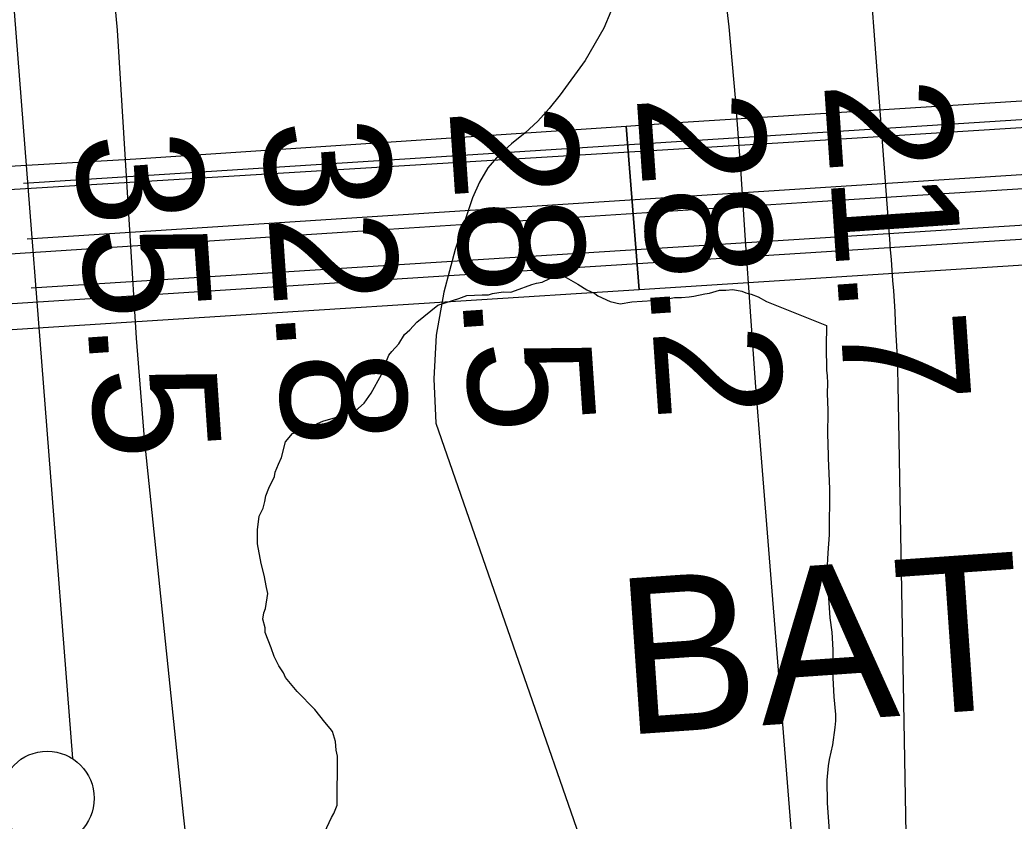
# Model space of a CAD drawing. Extents: x 3313442 to 3351311, y 721974 to 747360.
# Drawn here: x 3321909 to 3322438, y 729459 to 729885 of the extents above; entities that cross this region are included whole.
import ezdxf

# ---------------------------------------------------------------- set-up
doc = ezdxf.new("R2010")
doc.units = 0
for name, color, linetype in [('V-BRDG-IDEN', 7, 'Continuous'), ('V-BRDG-OTLN', 7, 'Continuous'), ('V-LEVE-TOET', 7, 'Continuous'), ('V-RAIL-TRAK', 7, 'Continuous'), ('V-RIVR-EDGE', 7, 'Continuous'), ('V-RIVR-RANG', 7, 'Continuous'), ('V-ROAD-CNTR', 7, 'Continuous'), ('V-SITE-VEGE', 7, 'Continuous'), ('V-SURV-LINE', 7, 'Continuous'), ('V-TOPO-MAJR', 7, 'Continuous'), ('V-TOPO-MINR', 7, 'Continuous')]:
    doc.layers.add(name, color=color, linetype=linetype)

msp = doc.modelspace()

# ---------------------------------------------------------------- linework, layer by layer
at = {"layer": 'V-BRDG-OTLN'}
for points in [[(3320027.11, 729673.66), (3320326.85, 729692.23), (3320625.72, 729712.54), (3321034.35, 729739.15), (3321378.17, 729762.12), (3321742.23, 729785.3), (3322315.22, 729820.18), (3322734.66, 729846.49), (3323163.18, 729876.19), (3323634.51, 729906.06), (3324271.4, 729946.09), (3324700.11, 729974.82), (3325112.37, 729999.31), (3325418.16, 730018.21), (3325686.56, 730036.07), (3325892.89, 730048.88)], [(3320029.11, 729613.8), (3320339.22, 729634.27), (3320661.41, 729653.97), (3320967.6, 729674.61), (3321254.1, 729691.76), (3321493.35, 729708.2), (3321721.78, 729722.63), (3322170.54, 729751.36), (3322654.03, 729782.08), (3323222.6, 729817.79), (3323823.97, 729856.26), (3324302.83, 729887.22), (3324624.44, 729907.32), (3324993.14, 729930.83), (3325309.56, 729952.91), (3325623.66, 729972.5), (3325900.26, 729988.64)], [(3321403.78, 729776.69), (3321707.08, 729796.19), (3321970.6, 729811.44), (3322231.71, 729828.87), (3322238.59, 729741.68), (3322048.69, 729729.53), (3321810.42, 729714.42), (3321533.96, 729698.14), (3321363.21, 729686.83)]]:
    msp.add_lwpolyline(points, dxfattribs=at)
msp.add_lwpolyline([(3322231.71, 729828.87), (3322259.05, 729830.7), (3322535.13, 729848.14), (3322834.56, 729867.49), (3323082.01, 729883.57), (3323087.89, 729796.58), (3322994.07, 729790.4), (3322531.8, 729760.44), (3322238.59, 729741.68)], close=True, dxfattribs=at)
at = {"layer": 'V-LEVE-TOET'}
msp.add_lwpolyline([(3322018, 729265.18), (3321995.97, 729462.22), (3321975.2, 729662.56), (3321971, 729715.95), (3321960.87, 729879.93), (3321948.83, 730008.88), (3321941.2, 730049.92), (3321936.8, 730063.56), (3321940.71, 730072.07), (3321948.79, 730077.92), (3321953.54, 730082.41), (3321958.3, 730088.64), (3321961.56, 730101.33), (3321961.23, 730121.21), (3321955.97, 730136.78), (3321948.74, 730146.61), (3321936.45, 730155.97), (3321930.03, 730159.86), (3321925.89, 730164.09), (3321924.57, 730171.42), (3321926.65, 730188.84), (3321928.88, 730203.81), (3321928.08, 730210.96), (3321920.22, 730228.47)], dxfattribs=at)
at = {"layer": 'V-RAIL-TRAK'}
msp.add_lwpolyline([(3322934.75, 729827.11), (3322611.67, 729806.1), (3322336.22, 729788.65), (3322094.08, 729773.15), (3321868, 729758.38), (3321745.78, 729750.8), (3321687.62, 729747.18), (3321377.46, 729727.62), (3321222.55, 729717.75), (3320995.59, 729703.16), (3320734.62, 729686.27), (3319262.29, 729593.93), (3318649.57, 729554.73), (3318512.76, 729543.35), (3318465.09, 729536.82), (3318380.23, 729523.2), (3318253.29, 729493.83), (3318192.41, 729476.06), (3318085.93, 729439.5), (3317925.87, 729371.13), (3317811.76, 729313.69), (3317669.86, 729225.92), (3317575.07, 729163.4)], dxfattribs=at)
at = {"layer": 'V-RIVR-EDGE'}
msp.add_spline([(3322272.95, 732118.63), (3322293.54, 732095.35), (3322300.97, 732082.48), (3322303.43, 732070.87), (3322303.42, 732067.14), (3322299.27, 732062.17), (3322294.28, 732055.97), (3322292.61, 732054.31), (3322296.33, 732049.75), (3322302.14, 732049.73), (3322304.61, 732045.17), (3322308.33, 732038.53), (3322313.26, 732021.1), (3322312.81, 732009.5), (3322311.55, 732002.46), (3322304.48, 731990.04), (3322301.15, 731985.07), (3322300.72, 731980.52), (3322300.7, 731971.4), (3322310.2, 731958.11), (3322315.98, 731949.39), (3322318.44, 731937.78), (3322317.17, 731927.42), (3322316.31, 731915.82), (3322319.18, 731902.13), (3322322.89, 731895.08), (3322326.61, 731890.09), (3322333.65, 731889.25), (3322350.64, 731885.48), (3322364.3, 731877.57), (3322377.53, 731864.69), (3322389.52, 731852.22), (3322393.25, 731851.8), (3322398.64, 731852.2), (3322401.96, 731853.85), (3322402.8, 731858.41), (3322402.01, 731876.65), (3322402.87, 731886.18), (3322407.02, 731891.14), (3322409.93, 731892.79), (3322411.59, 731895.27), (3322412.86, 731906.46), (3322414.11, 731909.36), (3322417.85, 731910.18), (3322420.32, 731906.44), (3322425.64, 731878.66), (3322425.63, 731871.61), (3322423.54, 731867.89), (3322417.32, 731866.66), (3322416.07, 731862.93), (3322415.64, 731856.3), (3322419.77, 731851.73), (3322421, 731843.85), (3322425.53, 731834.31), (3322434.65, 731831.39), (3322437.53, 731823.92), (3322439.97, 731806.92), (3322443.68, 731795.72), (3322450.7, 731785.34), (3322460.2, 731774.54), (3322463.5, 731766.24), (3322463.06, 731755.05), (3322453.04, 731727.72), (3322450.95, 731720.26), (3322450.09, 731706.17), (3322453.79, 731693.32), (3322459.97, 731680.45), (3322473.21, 731670.47), (3322479.4, 731660.92), (3322481.02, 731644.34), (3322485.14, 731634.8), (3322496.72, 731625.23), (3322504.59, 731620.65), (3322509.54, 731613.18), (3322508.7, 731606.97), (3322504.93, 731593.71), (3322503.67, 731586.67), (3322503.65, 731576.72), (3322505.69, 731563.45), (3322507.71, 731542.31), (3322505.6, 731527.39), (3322497.69, 731512.08), (3322487.71, 731500.08), (3322483.13, 731493.05), (3322483.1, 731480.61), (3322488.83, 731450.76), (3322495.38, 731415.51), (3322499.47, 731396.85), (3322503.19, 731388.96), (3322511.87, 731381.48), (3322516.8, 731365.3), (3322521.32, 731345.81), (3322520.43, 731322.6), (3322518.7, 731294.01), (3322513.7, 731282.41), (3322503.31, 731271.25), (3322500.39, 731266.28), (3322500.38, 731260.89), (3322502.85, 731253.43), (3322507.81, 731248.03), (3322521.06, 731240.95), (3322528.5, 731234.71), (3322529.3, 731224.35), (3322527.62, 731214.4), (3322520.97, 731205.3), (3322513.48, 731194.54), (3322502.26, 731183.79), (3322496.85, 731174.69), (3322495.17, 731165.57), (3322493.91, 731156.87), (3322494.72, 731149.41), (3322499.67, 731140.28), (3322499.65, 731131.16), (3322493.38, 731110.45), (3322486.28, 731089.75), (3322482.09, 731071.93), (3322480.82, 731061.99), (3322481.62, 731049.97), (3322491.52, 731030.46), (3322500.59, 731008.89), (3322501.38, 730995.21), (3322500.5, 730973.24), (3322499.14, 730925.58), (3322498.65, 730896.57), (3322499.84, 730876.25), (3322500.22, 730859.26), (3322501.44, 730852.62), (3322506, 730850.54), (3322513.45, 730847.21), (3322515.09, 730838.91), (3322517.54, 730823.16), (3322522.88, 730803.25), (3322537.24, 730744.77), (3322540.08, 730719.06), (3322539.19, 730697.1), (3322537.08, 730679.7), (3322532.06, 730663.54), (3322528.27, 730636.61), (3322526.13, 730609.67), (3322528.51, 730569.05), (3322530.04, 730517.24), (3322533.64, 730461.69), (3322537.62, 730397.02), (3322540.86, 730366.34), (3322549.02, 730312.43), (3322556.41, 730285.89), (3322559.69, 730269.71), (3322558.84, 730261.84), (3322555.07, 730244.03), (3322555.04, 730234.91), (3322559.09, 730195.94), (3322559.84, 730161.95), (3322565.89, 730095.62), (3322567.02, 730050.02), (3322568.2, 730023.49), (3322571.88, 730004), (3322578.84, 729968.34), (3322582.94, 729952.58), (3322584.56, 729933.92), (3322583.23, 729901.59), (3322581.93, 729879.22), (3322586, 729846.46), (3322587.98, 729810.81), (3322580.04, 729783.89), (3322566.29, 729754.49), (3322557.94, 729731.3), (3322550, 729704.8), (3322547.87, 729680.76), (3322539.91, 729647.62), (3322528.64, 729615.32), (3322518.21, 729586.33), (3322514.01, 729564.79), (3322511.84, 729526.25), (3322510.09, 729487.29), (3322511.64, 729444.18), (3322509.53, 729429.68), (3322504.11, 729415.19), (3322502.37, 729381.2), (3322499.75, 729327.33), (3322497.19, 729300.81), (3322496.3, 729276.35), (3322496.24, 729251.07), (3322501.06, 729190.54), (3322507.54, 729128.35), (3322512.81, 729081.82)], degree=3, dxfattribs=at)
at = {"layer": 'V-ROAD-CNTR'}
for points in [[(3321910.81, 729798.53), (3325212.97, 730008.78), (3325897.53, 730057.12), (3327426.35, 730145.26), (3327871.18, 730180.02)], [(3328093.02, 730163.12), (3327927.05, 730155.1), (3326543.39, 730067.78), (3321912.71, 729768.69)], [(3327244.32, 730080.97), (3325899.84, 729995.27), (3321914.87, 729742.58)]]:
    msp.add_lwpolyline(points, dxfattribs=at)
at = {"layer": 'V-SITE-VEGE'}
for points in [[(3322120.26, 729724.46), (3322131.49, 729733.44), (3322134.8, 729734.64), (3322139.77, 729736.25), (3322142.67, 729737.05), (3322146.81, 729738.66), (3322155.06, 729738.99), (3322158.37, 729738.96), (3322160.44, 729739.77), (3322166.22, 729740.54), (3322170.35, 729740.5), (3322172.83, 729741.3), (3322181.53, 729744.52), (3322184.01, 729745.32), (3322186.9, 729745.71), (3322191.05, 729747.73), (3322194.36, 729748.52), (3322198.49, 729748.9), (3322205.88, 729744.7), (3322210.8, 729741.77), (3322214.91, 729739.67), (3322216.55, 729738.41), (3322223.12, 729735.46), (3322228.48, 729734.17), (3322234.68, 729735.35), (3322251.19, 729736.43), (3322257.4, 729737.61), (3322261.11, 729737.58), (3322265.24, 729737.95), (3322267.72, 729738.34), (3322273.51, 729739.52), (3322275.99, 729739.91), (3322281.37, 729741.51), (3322284.67, 729741.48), (3322288.39, 729741.86), (3322293.33, 729740.99), (3322295.39, 729740.14), (3322298.27, 729739.29), (3322301.97, 729738.02), (3322306.48, 729735.5), (3322338.36, 729722.7)], [(3322069.8, 729450.1), (3322074.85, 729460.78), (3322076.11, 729462.83), (3322077.8, 729467.35), (3322078.05, 729493.35), (3322077.25, 729496.66), (3322076.89, 729501.2), (3322075.29, 729506.58), (3322074.06, 729508.24), (3322071.21, 729511.57), (3322065.9, 729518.22), (3322056.5, 729527.81), (3322050.38, 729535.29), (3322049.17, 729537.78), (3322046.73, 729541.51), (3322044.3, 729546.49), (3322042.69, 729551.05), (3322039.47, 729559.33), (3322039.49, 729561.81), (3322038.3, 729566.36), (3322038.74, 729569.65), (3322039.59, 729572.12), (3322040.9, 729579.95), (3322040.11, 729583.26), (3322038.93, 729589.87), (3322037.34, 729596.08), (3322035.37, 729606.41), (3322035.44, 729613.84), (3322036.34, 729621.26), (3322038.44, 729625.37), (3322039.3, 729629.07), (3322039.74, 729631.96), (3322041.43, 729636.07), (3322044.38, 729642.23), (3322044.81, 729644.7), (3322046.5, 729648.81), (3322048.19, 729652.51), (3322050.33, 729660.75), (3322054.09, 729665.25), (3322057.81, 729666.45), (3322060.71, 729667.66), (3322063.61, 729668.46), (3322067.34, 729670.49), (3322070.24, 729671.7), (3322076.86, 729673.7), (3322087.63, 729677.31), (3322092.21, 729681.4), (3322093.46, 729683.04), (3322095.97, 729686.73), (3322101.43, 729696.58), (3322102.7, 729700.28), (3322105.24, 729706.86), (3322106.91, 729708.91), (3322110.66, 729713), (3322113.6, 729717.93), (3322116.51, 729720.37), (3322120.26, 729724.46)], [(3322338.36, 729722.7), (3322338.12, 729711.54), (3322338.35, 729698.97), (3322338.68, 729695.91), (3322338.83, 729691.96), (3322338.78, 729686.57), (3322339.05, 729677.59), (3322338.92, 729663.77), (3322339.07, 729660.71), (3322339.17, 729652.09), (3322339.91, 729635.74), (3322339.68, 729611.32), (3322339.05, 729601.63), (3322338.6, 729591.76), (3322338.75, 729588.16), (3322340.16, 729567.14), (3322341.17, 729559.41), (3322341.8, 729550.06), (3322341.76, 729545.75), (3322341.54, 729542.52), (3322341.51, 729538.57), (3322342.28, 729525.1), (3322343.09, 729515.57), (3322343.05, 729512.16), (3322342.84, 729508.75), (3322341.5, 729499.42), (3322339.81, 729491.71), (3322339.24, 729488.31), (3322338.45, 729480.59), (3322338.69, 729468.38), (3322340.12, 729448.79)]]:
    msp.add_lwpolyline(points, dxfattribs=at)
at = {"layer": 'V-SURV-LINE'}
msp.add_lwpolyline([(3321895.68, 730017.34), (3321936.84, 729492.11)], dxfattribs=at)
msp.add_circle((3321923.44, 729471.02), 25, dxfattribs=at)
at = {"layer": 'V-TOPO-MAJR'}
msp.add_lwpolyline([(3322226.99, 730229.57), (3322239.11, 730166.1), (3322251.59, 730105.85), (3322258.15, 730072.61), (3322264.29, 730039.29), (3322269.81, 730005.87), (3322274.91, 729972.37), (3322277.07, 729957.19), (3322281.99, 729919.52), (3322286.31, 729881.78), (3322289.73, 729843.95), (3322292.55, 729806.06), (3322295.02, 729768.13), (3322297.62, 729730.22), (3322300.43, 729692.31), (3322303.37, 729654.42), (3322340.38, 729193.68)], dxfattribs=at)
at = {"layer": 'V-TOPO-MINR'}
for points in [[(3322348.3, 730229.89), (3322346.59, 730209.34), (3322346.03, 730188.72), (3322346.25, 730168.06), (3322349.11, 730094.48), (3322350.13, 730071.41), (3322351.32, 730048.36), (3322352.75, 730025.31), (3322354.36, 730002.28), (3322371.89, 729768.65), (3322372.3, 729763.15), (3322372.72, 729757.64), (3322373.14, 729752.14), (3322373.56, 729746.64), (3322373.96, 729741.14), (3322374.34, 729735.63), (3322374.67, 729730.12), (3322374.97, 729724.61), (3322375.33, 729717.66), (3322375.75, 729708.66), (3322376.11, 729699.67), (3322376.37, 729690.68), (3322376.58, 729681.68), (3322386.25, 729132.17)], [(3322227.27, 729898.96), (3322219.79, 729880.95), (3322209.78, 729863.7), (3322196.51, 729845.48), (3322190.74, 729838.27), (3322184.58, 729831.45), (3322177.82, 729825.22), (3322170.67, 729819.37), (3322163.93, 729813.31), (3322158.07, 729806.61), (3322153.52, 729798.96), (3322149.84, 729790.67), (3322140.58, 729763.17), (3322134.52, 729740.45), (3322130.45, 729717.5), (3322129.36, 729694.23), (3322130.26, 729670.73), (3322255.18, 729311.46)]]:
    msp.add_lwpolyline(points, dxfattribs=at)

# ---------------------------------------------------------------- texts
at = {"layer": 'V-BRDG-IDEN'}
msp.add_text('BATON ROUGE R.R. AND HWY. BRIDGE', height=82.9998, rotation=3.9707, dxfattribs=at).set_placement((3322230.17, 729504.67))
at = {"layer": 'V-RIVR-RANG'}
for s, p in [('21.7', (3322336.95, 729852.07)), ('28.2', (3322237.2, 729845.03)), ('28.5', (3322137.45, 729837.99)), ('32.8', (3322037.7, 729830.96)), ('35.5', (3321937.95, 729823.92))]:
    msp.add_text(s, height=67, rotation=273.8983, dxfattribs=at).set_placement(p)

doc.saveas('drawing.dxf')
